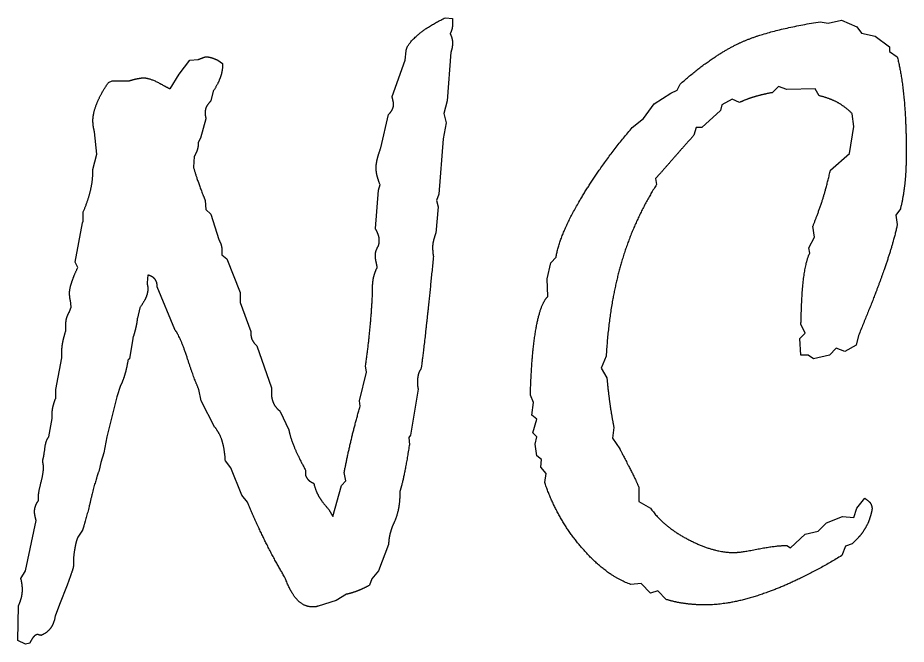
# Model space of a CAD drawing. Extents: x 728492 to 729038, y 272968 to 273171.
# Drawn here: x 728999.421 to 729003.682, y 273000.85 to 273003.854 of the extents above; entities that cross this region are included whole.
import ezdxf

# ---------------------------------------------------------------- set-up
doc = ezdxf.new("R2010")
doc.units = 0
doc.layers.add('RAMI_PLAN_####_TKST_#', color=7, linetype='Continuous')

msp = doc.modelspace()

# ---------------------------------------------------------------- linework, layer by layer
at = {"layer": 'RAMI_PLAN_####_TKST_#'}
for points in [[(729001.4719, 273003.8542), (729001.5055, 273003.8505), (729001.5055, 273003.8243)], [(729003.2694, 273003.8353), (729003.3067, 273003.8278), (729003.372, 273003.8428), (729003.4448, 273003.811), (729003.4672, 273003.7811), (729003.5325, 273003.7661), (729003.6016, 273003.7156), (729003.6016, 273003.6932), (729003.6389, 273003.667)], [(729000.1512, 273003.5141), (729000.1941, 273003.5832), (729000.2464, 273003.6505), (729000.2856, 273003.6543)], [(729001.2159, 273003.4767), (729001.2794, 273003.6505), (729001.2832, 273003.6954)], [(729001.498, 273003.6898), (729001.4794, 273003.4561), (729001.4644, 273003.3945), (729001.4756, 273003.3496), (729001.4607, 273003.2729), (729001.4401, 273003.0075), (729001.4289, 273002.9776), (729001.4364, 273002.9477), (729001.4252, 273002.8206)], [(729000.3809, 273003.6505), (729000.4033, 273003.6355)], [(728999.856, 273003.544), (728999.8728, 273003.5514), (728999.9064, 273003.5514), (728999.9532, 273003.5514)], [(729002.3677, 273003.3286), (729002.422, 273003.3716), (729002.4725, 273003.4407), (729002.5529, 273003.4931), (729002.5828, 273003.5062), (729002.5978, 273003.5361)], [(729000.3585, 273003.5029), (729000.3473, 273003.4561)], [(729003.2638, 273003.48), (729003.245, 273003.5136), (729003.1085, 273003.5099), (729003.0692, 273003.5249), (729003.0393, 273003.495)], [(729002.8822, 273003.4482), (729002.8466, 273003.4632), (729002.798, 273003.437), (729002.7905, 273003.409), (729002.7007, 273003.3286), (729002.6745, 273003.3286), (729002.6633, 273003.2912)], [(729000.323, 273003.3701), (729000.2969, 273003.2767), (729000.2856, 273003.2561), (729000.2856, 273003.2449)], [(729001.1618, 273003.2299), (729001.1992, 273003.3907)], [(729003.318, 273003.123), (729003.4097, 273003.2034), (729003.4302, 273003.3323), (729003.4228, 273003.394)], [(728999.7813, 273003.1271), (728999.8, 273003.2), (728999.7887, 273003.3066)], [(729000.267, 273003.1888), (729000.2633, 273003.1384)], [(729002.5024, 273003.1081), (729002.48, 273003.0838), (729002.4837, 273003.0539)], [(729001.1356, 273002.843), (729001.1506, 273003.0281), (729001.158, 273003.0542)], [(729000.3193, 273002.9776), (729000.323, 273002.9346), (729000.3473, 273002.9122), (729000.3847, 273002.7907)], [(729003.6538, 273002.938), (729003.6314, 273002.9081), (729003.6389, 273002.8632)], [(728999.7084, 273002.6561), (728999.6953, 273002.6823), (728999.7308, 273002.8711), (728999.7346, 273002.8786), (728999.7346, 273002.9234)], [(729003.2189, 273002.7249), (729003.2151, 273002.7511), (729003.2413, 273002.8015), (729003.2338, 273002.8539)], [(729000.3996, 273002.7365), (729000.3996, 273002.7178), (729000.4239, 273002.6973), (729000.4874, 273002.5365), (729000.4874, 273002.4879), (729000.5378, 273002.3496)], [(729001.963, 273002.5174), (729001.9593, 273002.6015), (729001.9779, 273002.6782), (729002.0022, 273002.7062)], [(729000.0447, 273002.6206), (729000.0409, 273002.5832)], [(729000.1736, 273002.3589), (729000.0895, 273002.5645)], [(729001.1225, 273002.544), (729001.1225, 273002.5645)], [(728999.6692, 273002.4449), (728999.6767, 273002.4655), (728999.6729, 273002.4991)], [(729000.0054, 273002.4636), (728999.9942, 273002.4131)], [(729003.4526, 273002.3305), (729003.4414, 273002.2838), (729003.3872, 273002.2539), (729003.3461, 273002.2689), (729003.3143, 273002.2352), (729003.2375, 273002.2184), (729003.2114, 273002.2352), (729003.1758, 273002.2352), (729003.1721, 273002.3156), (729003.1964, 273002.3417), (729003.1758, 273002.3847)], [(728999.6505, 273002.3514), (728999.6505, 273002.372)], [(728999.9718, 273002.3159), (728999.9569, 273002.2187), (728999.9494, 273002.2131)], [(729000.5677, 273002.2804), (729000.6369, 273002.0786), (729000.6369, 273002.058)], [(728999.6038, 273002.0318), (728999.6038, 273002.0711), (728999.6318, 273002.2225), (728999.6318, 273002.2468)], [(729002.2424, 273002.2315), (729002.2182, 273002.1735), (729002.2461, 273002.1268)], [(729001.0628, 273001.9907), (729001.059, 273002.0169), (729001.0926, 273002.1552), (729001.0889, 273002.1851)], [(728999.9139, 273002.0898), (728999.8952, 273002.0355), (728999.8485, 273001.8449), (728999.8336, 273001.7683), (728999.8186, 273001.7216), (728999.8112, 273001.6842)], [(729000.366, 273001.8898), (729000.3006, 273002.0169), (729000.2894, 273002.0711)], [(729001.3411, 273002.0729), (729001.3037, 273001.8524), (729001.2963, 273001.8412), (729001.3, 273001.8057), (729001.2982, 273001.8019)], [(729001.9481, 273001.6259), (729001.9556, 273001.6689), (729001.9295, 273001.6988), (729001.9332, 273001.7362), (729001.9109, 273001.753), (729001.9016, 273001.8091), (729001.9109, 273001.8446), (729001.8904, 273001.8632), (729001.9109, 273001.9287), (729001.8866, 273001.9474), (729001.8941, 273002.009), (729001.8792, 273002.0445)], [(728999.5702, 273001.8449), (728999.5851, 273001.9328), (728999.5851, 273001.9515)], [(729000.6798, 273001.9664), (729000.7209, 273001.8786)], [(729002.2798, 273001.8894), (729002.2723, 273001.8371), (729002.3079, 273001.7866)], [(729000.5229, 273001.5309), (729000.4949, 273001.5645), (729000.4426, 273001.6954), (729000.4164, 273001.729)], [(729000.8012, 273001.6842), (729000.8012, 273001.658)], [(729000.9133, 273001.4954), (729000.932, 273001.4617), (729000.9731, 273001.6113), (729000.9937, 273001.6337), (729000.9862, 273001.6729)], [(729002.3995, 273001.6016), (729002.3995, 273001.5343), (729002.4557, 273001.5025)], [(728999.5198, 273001.5384), (728999.5198, 273001.5533)], [(729003.1085, 273001.3231), (729003.1272, 273001.3119), (729003.1964, 273001.3773), (729003.26, 273001.3922), (729003.2993, 273001.4315), (729003.376, 273001.4614), (729003.4302, 273001.4577), (729003.4451, 273001.5025), (729003.4824, 273001.5493)], [(728999.4357, 273001.1654), (728999.4581, 273001.201), (728999.5085, 273001.443)], [(728999.7308, 273001.3963), (728999.7084, 273001.3627)], [(729001.1992, 273001.3272), (729001.1506, 273001.2018), (729001.1188, 273001.1625), (729001.1076, 273001.1326)], [(729003.4228, 273001.3306), (729003.391, 273001.3193), (729003.3722, 273001.2746)], [(728999.6879, 273001.2655), (728999.6879, 273001.2318)], [(728999.6729, 273001.1776), (728999.658, 273001.1326), (728999.6206, 273001.0407), (728999.6001, 273000.9845)], [(729002.5305, 273001.064), (729002.4912, 273001.1049), (729002.4557, 273001.0938), (729002.4108, 273001.1403), (729002.3603, 273001.1367)], [(729000.9974, 273001.0892), (729000.947, 273001.059), (729000.861, 273001.0326)], [(728999.4786, 273000.8551), (728999.4581, 273000.8495), (728999.4207, 273000.8681), (728999.4245, 273001.0345)]]:
    msp.add_lwpolyline(points, dxfattribs=at)
for points in [[(729001.3393, 273003.772), (729001.3916, 273003.8168), (729001.4719, 273003.8542)], [(729001.5055, 273003.8243), (729001.5055, 273003.8094), (729001.5027, 273003.7991)], [(729002.8709, 273003.7278), (729003.0019, 273003.7923), (729003.2694, 273003.8353)], [(729001.5027, 273003.7991), (729001.4999, 273003.7888), (729001.4943, 273003.7776)], [(729001.2832, 273003.6954), (729001.2869, 273003.7272), (729001.3393, 273003.772)], [(729001.4943, 273003.7776), (729001.4999, 273003.7664), (729001.5027, 273003.7561)], [(729001.5027, 273003.7561), (729001.5055, 273003.7458), (729001.5055, 273003.7346)], [(729001.5036, 273003.7103), (729001.5018, 273003.701), (729001.498, 273003.6898)], [(729001.5055, 273003.7346), (729001.5055, 273003.7197), (729001.5036, 273003.7103)], [(729002.5978, 273003.5361), (729002.74, 273003.6633), (729002.8709, 273003.7278)], [(729000.2856, 273003.6543), (729000.2913, 273003.6561), (729000.3034, 273003.6608)], [(729000.3034, 273003.6608), (729000.3155, 273003.6655), (729000.323, 273003.6673)], [(729000.323, 273003.6673), (729000.3342, 273003.6673), (729000.3492, 273003.6627)], [(729000.3492, 273003.6627), (729000.3641, 273003.658), (729000.3809, 273003.6505)], [(729003.6389, 273003.667), (729003.6612, 273003.5754), (729003.6715, 273003.4623)], [(729000.4033, 273003.6355), (729000.4033, 273003.6019), (729000.3931, 273003.5711)], [(729000.3931, 273003.5711), (729000.3828, 273003.5402), (729000.3585, 273003.5029)], [(728999.8009, 273003.4458), (728999.8205, 273003.4935), (728999.856, 273003.544)], [(728999.9532, 273003.5514), (728999.9644, 273003.5552), (728999.9793, 273003.5589)], [(728999.9793, 273003.5589), (728999.9943, 273003.5626), (729000.0204, 273003.5664)], [(729000.0204, 273003.5664), (729000.054, 273003.5664), (729000.1082, 273003.5365)], [(729000.1082, 273003.5365), (729000.1362, 273003.5197), (729000.1512, 273003.5141)], [(729003.0393, 273003.495), (729002.9963, 273003.4875), (729002.9579, 273003.4763)], [(728999.7813, 273003.3608), (728999.7813, 273003.3982), (728999.8009, 273003.4458)], [(729000.3473, 273003.4561), (729000.3324, 273003.4411), (729000.3258, 273003.4281)], [(729001.2216, 273003.4524), (729001.2197, 273003.4599), (729001.2159, 273003.4767)], [(729001.2178, 273003.4159), (729001.2234, 273003.4281), (729001.2234, 273003.4412)], [(729001.2234, 273003.4412), (729001.2234, 273003.4449), (729001.2216, 273003.4524)], [(729002.9579, 273003.4763), (729002.9196, 273003.465), (729002.8822, 273003.4482)], [(729003.3498, 273003.4492), (729003.3124, 273003.4688), (729003.2638, 273003.48)], [(729003.4228, 273003.394), (729003.3872, 273003.4295), (729003.3498, 273003.4492)], [(729003.6715, 273003.4623), (729003.6817, 273003.3492), (729003.6817, 273003.2071)], [(729000.3258, 273003.4281), (729000.3193, 273003.415), (729000.3193, 273003.3982)], [(729000.3193, 273003.3982), (729000.3193, 273003.3888), (729000.3202, 273003.3841)], [(729001.1992, 273003.3907), (729001.2122, 273003.4038), (729001.2178, 273003.4159)], [(728999.7822, 273003.3412), (728999.7813, 273003.3515), (728999.7813, 273003.3608)], [(729000.3202, 273003.3841), (729000.3211, 273003.3795), (729000.323, 273003.3701)], [(728999.7887, 273003.3066), (728999.7831, 273003.3309), (728999.7822, 273003.3412)], [(729002.1159, 273002.9772), (729002.2129, 273003.1436), (729002.3677, 273003.3286)], [(729002.6633, 273003.2912), (729002.6202, 273003.2427), (729002.58, 273003.1969)], [(729000.2856, 273003.2449), (729000.2856, 273003.2337), (729000.281, 273003.2197)], [(729001.145, 273003.1767), (729001.1506, 273003.2), (729001.1618, 273003.2299)], [(729000.281, 273003.2197), (729000.2763, 273003.2057), (729000.267, 273003.1888)], [(729002.58, 273003.1969), (729002.5398, 273003.1511), (729002.5024, 273003.1081)], [(729003.6817, 273003.2071), (729003.6817, 273003.1268), (729003.6752, 273003.0632)], [(729001.1394, 273003.1346), (729001.1394, 273003.1533), (729001.145, 273003.1767)], [(728999.7691, 273003.0234), (728999.7813, 273003.0729), (728999.7813, 273003.1271)], [(729000.2633, 273003.1384), (729000.2801, 273003.0786), (729000.31, 273003.0019)], [(729001.1431, 273003.101), (729001.1394, 273003.1178), (729001.1394, 273003.1346)], [(729001.158, 273003.0542), (729001.1468, 273003.0841), (729001.1431, 273003.101)], [(729003.2778, 273002.9735), (729003.2993, 273003.0389), (729003.318, 273003.123)], [(729003.6752, 273003.0632), (729003.6687, 273002.9997), (729003.6538, 273002.938)], [(728999.7346, 273002.9234), (728999.757, 273002.9739), (728999.7691, 273003.0234)], [(729002.4837, 273003.0539), (729002.3752, 273002.8819), (729002.3163, 273002.6828)], [(729000.31, 273003.0019), (729000.3174, 273002.9851), (729000.3193, 273002.9776)], [(729002.0022, 273002.7062), (729002.0189, 273002.8109), (729002.1159, 273002.9772)], [(729003.2338, 273002.8539), (729003.2563, 273002.9081), (729003.2778, 273002.9735)], [(729003.6389, 273002.8632), (729003.6203, 273002.7735), (729003.5755, 273002.6454)], [(729001.1487, 273002.8169), (729001.1431, 273002.8318), (729001.1356, 273002.843)], [(729001.1543, 273002.7907), (729001.1543, 273002.8019), (729001.1487, 273002.8169)], [(729001.4252, 273002.8206), (729001.4177, 273002.8), (729001.414, 273002.7842)], [(729000.3847, 273002.7907), (729000.3922, 273002.7776), (729000.3959, 273002.7655)], [(729000.3959, 273002.7655), (729000.3996, 273002.7533), (729000.3996, 273002.7365)], [(729001.1393, 273002.7365), (729001.1431, 273002.7477), (729001.1505, 273002.7608)], [(729001.1505, 273002.7608), (729001.1524, 273002.7664), (729001.1534, 273002.772)], [(729001.1534, 273002.772), (729001.1543, 273002.7776), (729001.1543, 273002.7907)], [(729001.414, 273002.7842), (729001.4102, 273002.7683), (729001.4102, 273002.7552)], [(729001.1356, 273002.7141), (729001.1356, 273002.7253), (729001.1393, 273002.7365)], [(729001.4102, 273002.7552), (729001.4102, 273002.7403), (729001.4112, 273002.73)], [(729001.4112, 273002.73), (729001.4121, 273002.7197), (729001.414, 273002.7103)], [(729003.1777, 273002.4146), (729003.1833, 273002.6557), (729003.2189, 273002.7249)], [(729001.1384, 273002.6888), (729001.1356, 273002.7029), (729001.1356, 273002.7141)], [(729001.145, 273002.658), (729001.1412, 273002.6748), (729001.1384, 273002.6888)], [(729001.414, 273002.7103), (729001.3915, 273002.4786), (729001.3738, 273002.3243)], [(729002.3163, 273002.6828), (729002.2574, 273002.4838), (729002.2424, 273002.2315)], [(728999.6795, 273002.5851), (728999.6897, 273002.6169), (728999.7084, 273002.6561)], [(729001.1281, 273002.6122), (729001.1338, 273002.6356), (729001.145, 273002.658)], [(729003.5755, 273002.6454), (729003.5308, 273002.5174), (729003.4526, 273002.3305)], [(729000.0793, 273002.6), (729000.069, 273002.6131), (729000.0447, 273002.6206)], [(729000.0895, 273002.5645), (729000.0895, 273002.587), (729000.0793, 273002.6)], [(729001.1225, 273002.5645), (729001.1225, 273002.5888), (729001.1281, 273002.6122)], [(728999.6692, 273002.5365), (728999.6692, 273002.5533), (728999.6795, 273002.5851)], [(729000.0447, 273002.5571), (729000.0447, 273002.5365), (729000.0363, 273002.515)], [(729000.0409, 273002.5832), (729000.0409, 273002.5795), (729000.0428, 273002.5702)], [(729000.0428, 273002.5702), (729000.0447, 273002.5608), (729000.0447, 273002.5571)], [(728999.6729, 273002.4991), (728999.6692, 273002.5141), (728999.6692, 273002.5365)], [(729000.0363, 273002.515), (729000.0279, 273002.4935), (729000.0054, 273002.4636)], [(729001.1104, 273002.3664), (729001.1188, 273002.4543), (729001.1225, 273002.544)], [(729001.9062, 273002.3632), (729001.9276, 273002.4838), (729001.963, 273002.5174)], [(728999.6552, 273002.4131), (728999.6599, 273002.4299), (728999.6692, 273002.4449)], [(728999.6505, 273002.372), (728999.6505, 273002.3963), (728999.6552, 273002.4131)], [(728999.9942, 273002.4131), (728999.9924, 273002.3925), (728999.9868, 273002.3683)], [(729003.1758, 273002.3847), (729003.1777, 273002.3941), (729003.1777, 273002.4146)], [(728999.6365, 273002.2963), (728999.6412, 273002.3215), (728999.6505, 273002.3514)], [(728999.9868, 273002.3683), (728999.9812, 273002.344), (728999.9718, 273002.3159)], [(729000.2324, 273002.2262), (729000.1997, 273002.3271), (729000.1736, 273002.3589)], [(729000.5378, 273002.3496), (729000.5378, 273002.3253), (729000.5444, 273002.3103)], [(729001.0889, 273002.1851), (729001.102, 273002.2786), (729001.1104, 273002.3664)], [(729001.8792, 273002.0445), (729001.8848, 273002.2427), (729001.9062, 273002.3632)], [(728999.6318, 273002.2468), (728999.6318, 273002.2711), (728999.6365, 273002.2963)], [(729000.5444, 273002.3103), (729000.5509, 273002.2954), (729000.5677, 273002.2804)], [(729001.3738, 273002.3243), (729001.3561, 273002.1701), (729001.3542, 273002.1701)], [(728999.9494, 273002.2131), (728999.9438, 273002.1776), (728999.9354, 273002.1477)], [(729000.2894, 273002.0711), (729000.2651, 273002.1253), (729000.2324, 273002.2262)], [(729001.3542, 273002.1701), (729001.3448, 273002.1571), (729001.3411, 273002.1412)], [(728999.9354, 273002.1477), (728999.927, 273002.1178), (728999.9139, 273002.0898)], [(729001.3411, 273002.1412), (729001.3374, 273002.1253), (729001.3374, 273002.1084)], [(729002.2461, 273002.1268), (729002.2517, 273002.0633), (729002.2602, 273002.0035)], [(729001.3374, 273002.1084), (729001.3374, 273002.0935), (729001.3383, 273002.087)], [(729001.3383, 273002.087), (729001.3393, 273002.0804), (729001.3411, 273002.0729)], [(729000.6369, 273002.058), (729000.6369, 273002.0281), (729000.6471, 273002.0057)], [(728999.5898, 273001.9888), (728999.5945, 273002.0094), (728999.6038, 273002.0318)], [(729000.6471, 273002.0057), (729000.6574, 273001.9832), (729000.6798, 273001.9664)], [(729002.2602, 273002.0035), (729002.2686, 273001.9436), (729002.2798, 273001.8894)], [(728999.5851, 273001.9515), (728999.5851, 273001.9683), (728999.5898, 273001.9888)], [(729001.0198, 273001.829), (729001.0385, 273001.9085), (729001.0628, 273001.9907)], [(729000.4005, 273001.8262), (729000.3884, 273001.8636), (729000.366, 273001.8898)], [(729000.7209, 273001.8786), (729000.7247, 273001.8487), (729000.7461, 273001.7963)], [(728999.5506, 273001.7879), (728999.5553, 273001.8281), (728999.5702, 273001.8449)], [(729000.4164, 273001.729), (729000.4127, 273001.7888), (729000.4005, 273001.8262)], [(729000.9862, 273001.6729), (729001.0011, 273001.7496), (729001.0198, 273001.829)], [(728999.5403, 273001.7309), (728999.5459, 273001.7477), (728999.5506, 273001.7879)], [(729000.7461, 273001.7963), (729000.7676, 273001.744), (729000.8012, 273001.6842)], [(729001.2982, 273001.8019), (729001.272, 273001.6374), (729001.2533, 273001.5832)], [(729002.3079, 273001.7866), (729002.3154, 273001.7717), (729002.349, 273001.7072)], [(728999.5319, 273001.6244), (728999.544, 273001.6711), (728999.544, 273001.6954)], [(728999.5422, 273001.7169), (728999.5403, 273001.7253), (728999.5403, 273001.7309)], [(728999.544, 273001.6954), (728999.544, 273001.7085), (728999.5422, 273001.7169)], [(729002.349, 273001.7072), (729002.3827, 273001.6427), (729002.3995, 273001.6016)], [(728999.8112, 273001.6842), (728999.7925, 273001.6356), (728999.7701, 273001.5402)], [(729000.8012, 273001.658), (729000.8087, 273001.643), (729000.8152, 273001.6365)], [(728999.5198, 273001.5533), (728999.5198, 273001.5776), (728999.5319, 273001.6244)], [(729000.8152, 273001.6365), (729000.8218, 273001.6299), (729000.8405, 273001.6206)], [(729000.8405, 273001.6206), (729000.8479, 273001.5888), (729000.8638, 273001.5599)], [(729002.1234, 273001.315), (729002.0059, 273001.4522), (729001.9481, 273001.6259)], [(729001.2533, 273001.5832), (729001.2533, 273001.529), (729001.2449, 273001.4916)], [(728999.5058, 273001.5122), (728999.5104, 273001.5253), (728999.5198, 273001.5384)], [(728999.7701, 273001.5402), (728999.7477, 273001.4449), (728999.7308, 273001.3963)], [(729000.6135, 273001.3312), (729000.5696, 273001.4184), (729000.5229, 273001.5309)], [(729000.8638, 273001.5599), (729000.8797, 273001.5309), (729000.9133, 273001.4954)], [(729003.4824, 273001.5493), (729003.5029, 273001.5362), (729003.5094, 273001.5268)], [(729003.5094, 273001.5268), (729003.5159, 273001.5175), (729003.5178, 273001.5025)], [(728999.5011, 273001.4841), (728999.5011, 273001.4991), (728999.5058, 273001.5122)], [(728999.5029, 273001.4692), (728999.5011, 273001.4785), (728999.5011, 273001.4841)], [(729001.2449, 273001.4916), (729001.2365, 273001.4542), (729001.2197, 273001.4206)], [(729002.4557, 273001.5025), (729002.5137, 273001.4166), (729002.6343, 273001.353)], [(729003.5178, 273001.5025), (729003.5178, 273001.4932), (729003.5131, 273001.4754)], [(728999.5085, 273001.443), (728999.5048, 273001.4599), (728999.5029, 273001.4692)], [(729003.5131, 273001.4754), (729003.5085, 273001.4577), (729003.501, 273001.4371)], [(729001.2197, 273001.4206), (729001.2104, 273001.3982), (729001.2048, 273001.3739)], [(729003.501, 273001.4371), (729003.488, 273001.4072), (729003.4684, 273001.381)], [(728999.7084, 273001.3627), (728999.7028, 273001.3496), (728999.6981, 273001.329)], [(729001.2048, 273001.3739), (729001.1992, 273001.3496), (729001.1992, 273001.3272)], [(729002.6343, 273001.353), (729002.755, 273001.2894), (729002.8541, 273001.2894)], [(729003.4684, 273001.381), (729003.4488, 273001.3548), (729003.4228, 273001.3306)], [(728999.6981, 273001.329), (728999.6935, 273001.3085), (728999.6879, 273001.2655)], [(729000.7023, 273001.1691), (729000.6574, 273001.2441), (729000.6135, 273001.3312)], [(729002.3603, 273001.1367), (729002.2409, 273001.1778), (729002.1234, 273001.315)], [(729002.972, 273001.3063), (729003.0561, 273001.3231), (729003.1085, 273001.3231)], [(729002.8541, 273001.2894), (729002.8878, 273001.2894), (729002.972, 273001.3063)], [(729003.3722, 273001.2746), (729003.1833, 273001.1591), (729003.0159, 273001.0985)], [(728999.6879, 273001.2318), (728999.6879, 273001.215), (728999.6767, 273001.187)], [(728999.6767, 273001.187), (728999.6748, 273001.1814), (728999.6729, 273001.1776)], [(728999.4376, 273001.1579), (728999.4357, 273001.1635), (728999.4357, 273001.1654)], [(728999.4432, 273001.113), (728999.4432, 273001.1298), (728999.4376, 273001.1579)], [(729000.7601, 273001.0634), (729000.7284, 273001.098), (729000.7023, 273001.1691)], [(728999.4394, 273001.0775), (728999.4432, 273001.0943), (728999.4432, 273001.113)], [(729001.0506, 273001.1053), (729001.0235, 273001.0949), (729000.9974, 273001.0892)], [(729001.1076, 273001.1326), (729001.0777, 273001.1156), (729001.0506, 273001.1053)], [(729003.0159, 273001.0985), (729002.8485, 273001.038), (729002.7175, 273001.038)], [(728999.4245, 273001.0345), (728999.4357, 273001.0606), (728999.4394, 273001.0775)], [(729000.833, 273001.0289), (729000.7919, 273001.0289), (729000.7601, 273001.0634)], [(729002.6203, 273001.0445), (729002.5735, 273001.051), (729002.5305, 273001.064)], [(729000.8489, 273001.0289), (729000.8442, 273001.0289), (729000.833, 273001.0289)], [(729000.861, 273001.0326), (729000.8535, 273001.0289), (729000.8489, 273001.0289)], [(729002.7175, 273001.038), (729002.667, 273001.038), (729002.6203, 273001.0445)], [(728999.6001, 273000.9845), (728999.5945, 273000.9494), (728999.5786, 273000.9272)], [(728999.5786, 273000.9272), (728999.5627, 273000.905), (728999.5328, 273000.8921)], [(728999.4973, 273000.8856), (728999.488, 273000.8754), (728999.4786, 273000.8551)], [(728999.516, 273000.8958), (728999.5067, 273000.8958), (728999.4973, 273000.8856)], [(728999.5235, 273000.8939), (728999.5179, 273000.8958), (728999.516, 273000.8958)], [(728999.5328, 273000.8921), (728999.5291, 273000.8921), (728999.5235, 273000.8939)]]:
    msp.add_open_spline(points, degree=2, dxfattribs=at)

doc.saveas('drawing.dxf')
